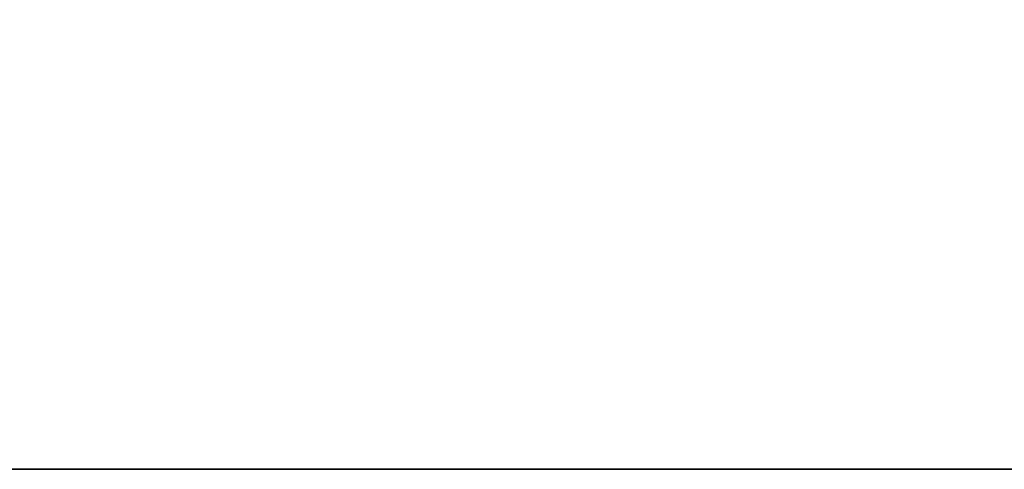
# Model space of a CAD drawing. Header units: millimetres. Extents: x -603 to 3703, y -115 to 249.
# Tile 454 of 656: x 928 to 969, y -13 to 6. Entities that reach past the tile are written whole.
import ezdxf

# ---------------------------------------------------------------- set-up
doc = ezdxf.new("R2010")
doc.units = ezdxf.units.MM
doc.layers.add('152', color=7, linetype='Continuous', true_color=0xffffff)

# ---------------------------------------------------------------- blocks, each defined once
blk = doc.blocks.new('UG_SURFACE_002')
at = {"layer": '152', "color": 252, "linetype": 'Continuous', "lineweight": 35}
for points in [[(835, -13.4, -8.75), (835, 230.4, -8.75), (985, 230.4, -8.75), (985, -13.4, -8.75)], [(2165, -13.4, 2212.25), (2165, 230.4, 2212.25), (835, 230.4, 2212.25), (835, -13.4, 2212.25)], [(2165, -13.4, 2212.25), (835, -13.4, 2212.25), (985, -13.4, 2062.25), (2015, -13.4, 2062.25)], [(835, -13.4, 2212.25), (835, -13.4, -8.75), (985, -13.4, -8.75), (985, -13.4, 2062.25)]]:
    blk.add_3dface(points, dxfattribs=at)

msp = doc.modelspace()

# ---------------------------------------------------------------- linework, layer by layer
at = {"layer": '152', "color": 251, "linetype": 'Continuous', "lineweight": -3, "true_color": 0x636466}
for p, q in [((835, -13.4, -8.75), (985, -13.4, -8.75)), ((2165, -13.4, 2212.25), (835, -13.4, 2212.25))]:
    msp.add_line(p, q, dxfattribs=at)

# ---------------------------------------------------------------- block references
msp.add_blockref('UG_SURFACE_002', (0, 0), dxfattribs=at)

doc.saveas('drawing.dxf')
